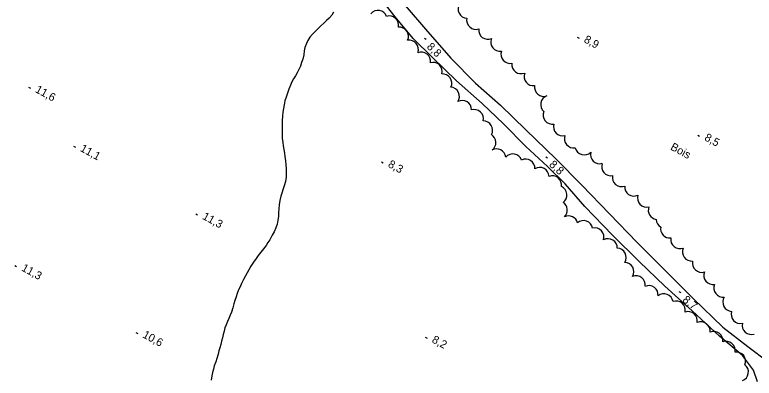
# Model space of a CAD drawing. Extents: x 219136 to 222520, y 5421589 to 5424530.
# Drawn here: x 220016.5 to 220293.4, y 5422818.4 to 5422954.3 of the extents above; entities that cross this region are included whole.
import ezdxf

# ---------------------------------------------------------------- set-up
doc = ezdxf.new("R2010")
doc.units = 0
for name, color, linetype in [('Level 1', 7, 'Continuous'), ('Level 19', 7, 'Continuous'), ('Level 3', 7, 'Continuous'), ('Level 44', 7, 'Continuous')]:
    doc.layers.add(name, color=color, linetype=linetype)

msp = doc.modelspace()

# ---------------------------------------------------------------- linework, layer by layer
at = {"layer": 'Level 1'}
for points in [[(220135.92, 5422955.35), (220135.23, 5422954.24), (220134.25, 5422953.11), (220133.27, 5422952.14), (220132.24, 5422951.14), (220131.2, 5422950.16), (220130.27, 5422949.26), (220128.9, 5422947.99), (220128.03, 5422947.09), (220127.07, 5422945.9), (220126.32, 5422944.73), (220125.73, 5422943.59), (220125.2, 5422942.15), (220124.92, 5422940.84), (220124.72, 5422939.32), (220124.35, 5422937.7), (220123.95, 5422936.45), (220123.5, 5422935.12), (220122.94, 5422933.85), (220122.28, 5422932.63), (220121.59, 5422931.47), (220120.91, 5422930.32), (220120.31, 5422929.19), (220119.78, 5422928.05), (220119.19, 5422926.53), (220118.63, 5422925.01), (220118.14, 5422923.53), (220117.7, 5422922.12), (220117.36, 5422920.71), (220117.12, 5422919.29), (220116.95, 5422917.85), (220116.83, 5422916.36), (220116.68, 5422914.83), (220116.62, 5422913.25), (220116.62, 5422911.99), (220116.62, 5422910.71), (220116.64, 5422909.45), (220116.72, 5422908.2), (220116.93, 5422906.57), (220117.08, 5422905.28), (220117.27, 5422903.94)], [(220117.27, 5422903.94), (220117.48, 5422902.59), (220117.68, 5422901.33), (220117.92, 5422899.76), (220118.09, 5422898.26), (220118.16, 5422896.79), (220118.18, 5422895.25), (220118.13, 5422893.63), (220117.87, 5422892.01), (220117.46, 5422890.41), (220117.09, 5422889.18), (220116.51, 5422887.64), (220116.12, 5422886.45), (220115.74, 5422884.89), (220115.5, 5422883.3), (220115.37, 5422881.8), (220115.34, 5422880.32), (220115.29, 5422878.89), (220115.08, 5422877.47), (220114.75, 5422876.06), (220114.25, 5422874.62), (220113.6, 5422873.13), (220112.97, 5422871.94), (220111.98, 5422870.23), (220111.32, 5422869.14), (220110.61, 5422868.07), (220109.7, 5422866.78), (220108.7, 5422865.52), (220107.69, 5422864.27), (220106.89, 5422863.24), (220105.88, 5422861.78), (220104.97, 5422860.37), (220104.14, 5422859), (220103.49, 5422857.84), (220102.88, 5422856.74), (220102.12, 5422855.31), (220101.38, 5422853.82), (220100.87, 5422852.63), (220100.35, 5422851.41), (220099.85, 5422850.12), (220099.37, 5422848.8), (220098.97, 5422847.52), (220098.61, 5422846.29), (220098.14, 5422844.71), (220097.65, 5422843.14), (220097.19, 5422841.95), (220096.69, 5422840.77), (220096.14, 5422839.61), (220095.63, 5422838.44), (220095.21, 5422837.23), (220094.9, 5422836), (220094.59, 5422834.74), (220094.28, 5422833.5), (220093.97, 5422832.27), (220093.66, 5422831.06), (220093.33, 5422829.84), (220093, 5422828.61), (220092.64, 5422827.4), (220092.16, 5422825.82), (220091.78, 5422824.6), (220091.25, 5422823.03), (220090.88, 5422821.8), (220090.57, 5422820.56), (220090.33, 5422819.32), (220090.06, 5422817.7)]]:
    msp.add_lwpolyline(points, dxfattribs=at)
at = {"layer": 'Level 19'}
for points in [[(220142.26, 5423007.05), (220142.47, 5422998.12), (220143.57, 5422989.9), (220145.57, 5422983.23), (220148.79, 5422975.86), (220152.3, 5422969.84), (220157.05, 5422964.39), (220163.43, 5422956.89), (220170.37, 5422948.98), (220179.85, 5422938.15), (220189.03, 5422928.75), (220198.39, 5422920.48), (220207.93, 5422911.34), (220219.09, 5422900.49), (220228.93, 5422890.64), (220249.55, 5422869.21), (220261.15, 5422857.74), (220270.61, 5422848.26), (220281.69, 5422837.53), (220291.03, 5422830.24), (220298.67, 5422824.57)], [(220294.72, 5422817.07), (220293.21, 5422821.47), (220289.11, 5422826.89), (220280.41, 5422834.19), (220270.23, 5422843.57), (220259.94, 5422852.8), (220250.39, 5422862.08), (220240.35, 5422871.97), (220229.96, 5422882.69), (220222.7, 5422891.08), (220216.07, 5422897.53), (220207.88, 5422905.06), (220199.54, 5422913.6), (220191.57, 5422921.14), (220181.95, 5422929.66), (220172.95, 5422938.38), (220165.78, 5422945.51), (220158.94, 5422953.62), (220152.48, 5422961.96)]]:
    msp.add_lwpolyline(points, dxfattribs=at)
at = {"layer": 'Level 3'}
for p, q in [((220169.94, 5422945.62), (220170.64, 5422945.24)), ((220227.16, 5422945.97), (220227.86, 5422945.58)), ((220021.69, 5422927.27), (220022.39, 5422926.89)), ((220272.3, 5422909.31), (220273, 5422908.93)), ((220038.51, 5422905.25), (220039.21, 5422904.87)), ((220215.35, 5422901.23), (220216.05, 5422900.85)), ((220153.8, 5422899.33), (220154.5, 5422898.95)), ((220084.28, 5422879.85), (220084.98, 5422879.47)), ((220016.52, 5422860.55), (220017.22, 5422860.17)), ((220265.21, 5422850.81), (220265.91, 5422850.43)), ((220061.9, 5422835.57), (220062.6, 5422835.19)), ((220170.23, 5422833.73), (220170.93, 5422833.36))]:
    msp.add_line(p, q, dxfattribs=at)
at = {"layer": 'Level 44'}
for centre, start, end in [((220185.97, 5422956.53), 147.3596, 267.3596), ((220152.52, 5422952.53), 20.404, 140.404), ((220156.8, 5422950.43), 347.4023, 107.4023), ((220189.2, 5422952.34), 167.9011, 287.9011), ((220160.51, 5422946.23), 335.3824, 95.3824), ((220193.7, 5422948.6), 172.6468, 292.6468), ((220164.23, 5422941.37), 339.6168, 99.6168), ((220198.25, 5422944.12), 158.2242, 278.2242), ((220168.74, 5422936.93), 351.3451, 111.3451), ((220202.03, 5422939.59), 161.4353, 281.4353), ((220173.11, 5422933.08), 345.7207, 105.7207), ((220206.15, 5422935.75), 172.5554, 292.5554), ((220176.74, 5422928.77), 334.6395, 94.6395), ((220210.7, 5422931.27), 158.3228, 278.3228), ((220214.61, 5422927.27), 170.4687, 288.5342), ((220179.58, 5422923.84), 325.234, 85.234), ((220184.11, 5422918.83), 358.9786, 118.9786), ((220216.93, 5422920.74), 110.4687, 228.5342), ((220188.56, 5422915.45), 346.6409, 106.6409), ((220217.86, 5422916.88), 158.6795, 278.6795), ((220192.01, 5422911.18), 331.2487, 91.2487), ((220221.72, 5422912.52), 164.3268, 284.3268), ((220193.23, 5422906.57), 306.4092, 58.3729), ((220225.83, 5422907.98), 159.94, 279.94), ((220196.93, 5422900.73), 6.4092, 118.3729), ((220229.79, 5422905.41), 194.1458, 314.1458), ((220235.56, 5422902.1), 166.1614, 286.1614), ((220202.99, 5422898.84), 18.9211, 138.9211), ((220207.85, 5422896.89), 357.3231, 117.3231), ((220213.15, 5422893.79), 1.9707, 121.9707), ((220239.78, 5422897.58), 159.8752, 279.8752), ((220217.82, 5422890.66), 350.4109, 110.4109), ((220243.78, 5422893.55), 169.7575, 289.7575), ((220219.86, 5422886.9), 306.6501, 66.6501), ((220248.4, 5422889.98), 174.9426, 294.9426), ((220253.18, 5422885.85), 163.3787, 283.3787), ((220219.99, 5422881.26), 314.7757, 55.9317), ((220257.22, 5422881.23), 158.8603, 262.3321), ((220223.94, 5422875.68), 14.7757, 115.9317), ((220260.22, 5422877.92), 181.9294, 239.0386), ((220229.53, 5422873.92), 10.3266, 130.3266), ((220261.84, 5422874.31), 169.4043, 276.0598), ((220233.73, 5422871.17), 343.1638, 103.1638), ((220238.7, 5422867.12), 358.5404, 118.5404), ((220265.63, 5422870.33), 171.0693, 291.0693), ((220242.04, 5422863.57), 327.9297, 87.9297), ((220270.03, 5422865.68), 155.8598, 275.8598), ((220244.93, 5422858.27), 329.2399, 89.2399), ((220273.77, 5422861.47), 167.2907, 287.2907), ((220249.19, 5422853.28), 351.7536, 111.7536), ((220278.04, 5422856.94), 159.3879, 279.3879), ((220253.99, 5422849.6), 353.3253, 113.3253), ((220281.8, 5422852.19), 157.358, 277.358), ((220259.64, 5422846.54), 9.7197, 129.7197), ((220264.16, 5422843.84), 348.4637, 108.4637), ((220285.15, 5422846.87), 146.9621, 266.9621), ((220268.69, 5422839.87), 349.1884, 109.1884), ((220288.27, 5422842.36), 162.3813, 282.3813), ((220273.47, 5422836.04), 353.4072, 113.4072), ((220292.39, 5422838.24), 167.7027, 287.7027), ((220278.27, 5422832.46), 353.2332, 113.2332), ((220282.88, 5422828.79), 349.6649, 109.6649), ((220286.78, 5422824.74), 338.0887, 98.0887), ((220287.81, 5422820.76), 291.0061, 51.0061)]:
    msp.add_arc(centre, 3.46, start, end, dxfattribs=at)

# ---------------------------------------------------------------- texts
at = {"layer": 'Level 3'}
for s, rotation, p in [('8,9', 331.383, (220229.4, 5422944.23)), ('8,8', 315.8183, (220170.59, 5422942.11)), ('11,6', 331.383, (220023.93, 5422925.53)), ('8,5', 331.383, (220274.54, 5422907.57)), ('11,1', 331.383, (220040.75, 5422903.51)), ('8,3', 331.383, (220156.04, 5422897.59)), ('8,8', 317.2433, (220216.41, 5422898)), ('11,3', 331.383, (220086.52, 5422878.11)), ('11,3', 331.383, (220018.76, 5422858.81)), ('8,7', 320.8302, (220266.35, 5422847.29)), ('10,6', 331.383, (220064.14, 5422833.83)), ('8,2', 331.383, (220172.47, 5422831.99))]:
    msp.add_text(s, height=3, rotation=rotation, dxfattribs=at).set_placement(p)
at = {"layer": 'Level 44'}
msp.add_text('Bois', height=3, rotation=331.3547, dxfattribs=at).set_placement((220261.81, 5422904.06))

doc.saveas('drawing.dxf')
